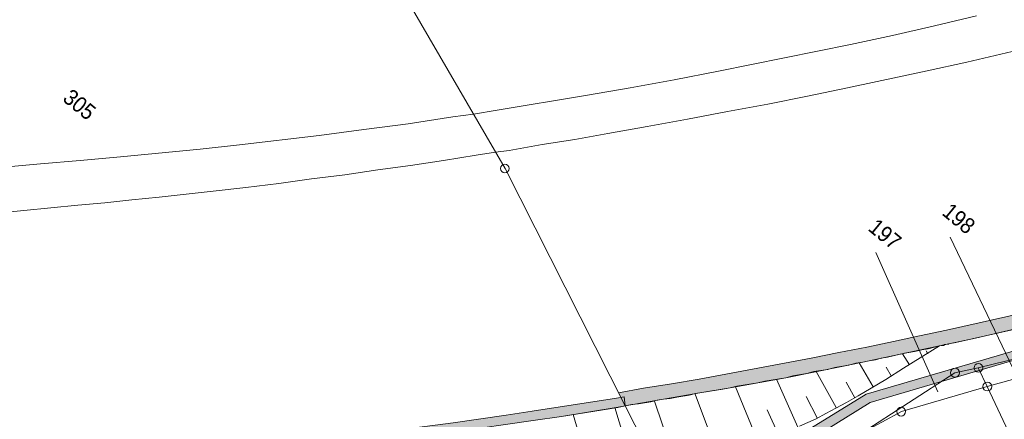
# Model space of a CAD drawing. Header units: metres. Extents: x -740 to 758, y -633 to 854.
# Tile 563 of 656: x 124 to 193, y -271 to -243. Entities that reach past the tile are written whole.
import ezdxf

# ---------------------------------------------------------------- set-up
doc = ezdxf.new("R2010")
doc.units = ezdxf.units.M
doc.header["$MEASUREMENT"] = 0
doc.layers.add('Grundkarte.LOVION', color=7, linetype='Continuous')
doc.layers.add('Grundkarte_Text.LOVION', color=7, linetype='Continuous')
doc.styles.add('ERSTELLTER_STIL_1', font='arial.ttf')

msp = doc.modelspace()

# ---------------------------------------------------------------- hatches: boundary and pattern name
at = {"layer": 'Grundkarte.LOVION', "linetype": 'Continuous', "lineweight": 18}
for points in [[(166.798, -270.396), (167.266, -270.35), (168.139, -270.205), (168.602, -270.101), (169.038, -270.029), (169.506, -269.983), (169.969, -269.879), (170.841, -269.734), (171.304, -269.63), (171.74, -269.558), (173.225, -269.324), (173.746, -269.214), (174.209, -269.109), (175.693, -268.876), (176.182, -268.739), (177.667, -268.505), (178.156, -268.369), (179.146, -268.213), (179.635, -268.076), (180.625, -267.921), (181.114, -267.784), (182.103, -267.628), (182.592, -267.492), (183.087, -267.414), (183.55, -267.309), (183.986, -267.237), (184.39, -267.139), (184.827, -267.066), (186.039, -266.771), (186.475, -266.698), (186.853, -266.632), (187.257, -266.533), (187.693, -266.461), (188.502, -266.264), (188.794, -266.235), (188.847, -266.171), (189.14, -266.142), (189.166, -266.11), (189.661, -266.032), (193.826, -265.093), (194.315, -264.957), (198.016, -264.122), (198.505, -263.985), (200.356, -263.568), (200.813, -263.405), (202.664, -262.988), (203.153, -262.851), (203.583, -262.72), (204.972, -262.407), (205.461, -262.271), (205.923, -262.166), (206.237, -262.047), (206.582, -261.954), (206.902, -261.893), (207.938, -261.615), (208.257, -261.554), (209.64, -261.182), (209.959, -261.122), (210.272, -261.002), (211.309, -260.724), (211.628, -260.663), (212.32, -260.477), (212.633, -260.358), (213.324, -260.172), (213.643, -260.111), (213.989, -260.018), (214.074, -259.98), (214.191, -259.969), (214.361, -259.893), (214.478, -259.882), (214.563, -259.844), (214.68, -259.832), (214.765, -259.795), (214.882, -259.783), (215.052, -259.707), (215.169, -259.696), (215.398, -259.615), (215.658, -259.559), (216.115, -259.397), (216.376, -259.342), (216.604, -259.26), (216.839, -259.237), (217.296, -259.074), (217.556, -259.019), (218.013, -258.856), (218.359, -258.763), (218.678, -258.703), (219.024, -258.61), (219.337, -258.49), (220.374, -258.212), (220.687, -258.092), (221.378, -257.907), (221.692, -257.787), (222.383, -257.602), (222.696, -257.482), (223.042, -257.389), (223.361, -257.329), (223.675, -257.209), (224.366, -257.023), (224.679, -256.904), (225.37, -256.718), (225.684, -256.599), (226.029, -256.506), (226.343, -256.387), (227.034, -256.201), (227.348, -256.082), (227.693, -255.989), (228.007, -255.869), (228.352, -255.777), (228.666, -255.657), (229.357, -255.471), (229.697, -255.32), (230.042, -255.227), (230.473, -255.096), (231.844, -254.608), (232.306, -254.503), (233.906, -253.933), (235.094, -252.487), (233.378, -253.069), (231.518, -253.694), (229.711, -254.255), (227.707, -254.923), (225.757, -255.528), (221.738, -256.748), (219.755, -257.326), (217.746, -257.937), (209.686, -260.143), (207.697, -260.663), (205.65, -261.188), (201.96, -262.14), (200.11, -262.558), (198.264, -263.033), (196.414, -263.451), (194.537, -263.9), (188.984, -265.153), (187.101, -265.544), (185.251, -265.961), (183.368, -266.352), (181.394, -266.722), (179.453, -267.119), (171.558, -268.6), (169.611, -268.938), (167.632, -269.25), (165.86, -269.571), (166.335, -270.5)], [(166.798, -270.396), (167.266, -270.35), (168.139, -270.205), (168.602, -270.101), (169.038, -270.029), (169.506, -269.983), (169.969, -269.879), (170.841, -269.734), (171.304, -269.63), (171.74, -269.558), (173.225, -269.324), (173.746, -269.214), (174.209, -269.109), (175.693, -268.876), (176.182, -268.739), (177.667, -268.505), (178.156, -268.369), (179.146, -268.213), (179.635, -268.076), (180.625, -267.921), (181.114, -267.784), (182.103, -267.628), (182.592, -267.492), (183.087, -267.414), (183.55, -267.309), (183.986, -267.237), (184.39, -267.139), (184.827, -267.066), (186.039, -266.771), (186.475, -266.698), (186.853, -266.632), (187.257, -266.533), (187.693, -266.461), (188.502, -266.264), (188.794, -266.235), (188.847, -266.171), (189.14, -266.142), (189.166, -266.11), (189.661, -266.032), (193.826, -265.093), (194.315, -264.957), (198.016, -264.122), (198.505, -263.985), (200.356, -263.568), (200.813, -263.405), (202.664, -262.988), (203.153, -262.851), (203.583, -262.72), (204.972, -262.407), (205.461, -262.271), (205.923, -262.166), (206.237, -262.047), (206.582, -261.954), (206.902, -261.893), (207.938, -261.615), (208.257, -261.554), (209.64, -261.182), (209.959, -261.122), (210.272, -261.002), (211.309, -260.724), (211.628, -260.663), (212.32, -260.477), (212.633, -260.358), (213.324, -260.172), (213.643, -260.111), (213.989, -260.018), (214.074, -259.98), (214.191, -259.969), (214.361, -259.893), (214.478, -259.882), (214.563, -259.844), (214.68, -259.832), (214.765, -259.795), (214.882, -259.783), (215.052, -259.707), (215.169, -259.696), (215.398, -259.615), (215.658, -259.559), (216.115, -259.397), (216.376, -259.342), (216.604, -259.26), (216.839, -259.237), (217.296, -259.074), (217.556, -259.019), (218.013, -258.856), (218.359, -258.763), (218.678, -258.703), (219.024, -258.61), (219.337, -258.49), (220.374, -258.212), (220.687, -258.092), (221.378, -257.907), (221.692, -257.787), (222.383, -257.602), (222.696, -257.482), (223.042, -257.389), (223.361, -257.329), (223.675, -257.209), (224.366, -257.023), (224.679, -256.904), (225.37, -256.718), (225.684, -256.599), (226.029, -256.506), (226.343, -256.387), (227.034, -256.201), (227.348, -256.082), (227.693, -255.989), (228.007, -255.869), (228.352, -255.777), (228.666, -255.657), (229.357, -255.471), (229.697, -255.32), (230.042, -255.227), (230.473, -255.096), (231.844, -254.608), (232.306, -254.503), (233.906, -253.933), (235.094, -252.487), (233.378, -253.069), (231.518, -253.694), (229.711, -254.255), (227.707, -254.923), (225.757, -255.528), (221.738, -256.748), (219.755, -257.326), (217.746, -257.937), (209.686, -260.143), (207.697, -260.663), (205.65, -261.188), (201.96, -262.14), (200.11, -262.558), (198.264, -263.033), (196.414, -263.451), (194.537, -263.9), (188.984, -265.153), (187.101, -265.544), (185.251, -265.961), (183.368, -266.352), (181.394, -266.722), (179.453, -267.119), (171.558, -268.6), (169.611, -268.938), (167.632, -269.25), (165.86, -269.571), (166.335, -270.5)], [(212.236, -261.431), (213.2, -264.647), (222.442, -267.881), (222.865, -267.367), (213.713, -264.153), (212.836, -261.225), (212.781, -260.964), (212.316, -260.743), (212.055, -260.798), (194.8, -265.086), (194.572, -265.168), (194.445, -265.387), (194.261, -265.612), (194.374, -265.867), (194.484, -266.388), (183.337, -269.665), (174.277, -275.25), (163.512, -280.618), (149.655, -287.322), (136.825, -293.04), (105.63, -304.986), (98.171, -307.903), (95.939, -308.653), (85.653, -311.668), (78.679, -313.798), (78.859, -314.431), (85.833, -312.301), (96.151, -309.312), (98.378, -308.503), (105.868, -305.613), (137.091, -293.635), (149.92, -287.917), (163.777, -281.213), (174.601, -275.839), (183.602, -270.26), (195.265, -266.814), (194.98, -265.719)], [(166.272, -269.856), (165.719, -269.94), (159.781, -270.875), (157.945, -271.143), (154.215, -271.685), (143.124, -273.124), (140, -273.518), (136.104, -276.293), (123.076, -277.862), (120.687, -275.199), (119.673, -274.796), (108.119, -273.916), (107.989, -272.894), (107.366, -271.359), (98.276, -270.888), (98.222, -271.544), (106.923, -271.964), (107.357, -273.074), (107.5, -274.538), (119.501, -275.463), (120.329, -275.766), (122.82, -278.567), (136.343, -276.92), (140.239, -274.145), (143.219, -273.794), (148.765, -273.075), (154.336, -272.323), (159.844, -271.519), (161.855, -271.234), (165.814, -270.61), (166.335, -270.5)]]:
    msp.add_hatch(color=254, dxfattribs=at).paths.add_polyline_path(points)

# ---------------------------------------------------------------- linework, layer by layer
at = {"layer": 'Grundkarte.LOVION', "color": 8, "linetype": 'Continuous', "lineweight": 18}
for points in [[(222.442, -267.881), (218.982, -266.653), (213.2, -264.647), (210.205, -263.639), (209.164, -263.268), (203.166, -264.8), (195.265, -266.814), (191.223, -267.801), (189.575, -268.169), (183.041, -272.384), (178.422, -275.318), (173.834, -278.279), (171.161, -279.959), (166.335, -270.5), (157.869, -253.742), (146.567, -234.276), (138.456, -220.232), (136.111, -216.205), (178.193, -193.175), (194.146, -222.117), (206.855, -215.17), (224.134, -205.678)], [(146.567, -234.276), (157.869, -253.742), (166.335, -270.5), (165.84, -270.578), (161.855, -271.234), (159.844, -271.519), (154.336, -272.323), (148.765, -273.075), (143.219, -273.794), (140.239, -274.145), (136.343, -276.92), (122.82, -278.567), (120.329, -275.766), (119.501, -275.463), (107.5, -274.538), (107.357, -273.074), (106.923, -271.964), (98.222, -271.544), (98.202, -270.127), (98.103, -267.299), (97.801, -258.167), (97.694, -254.955), (97.262, -242.377)], [(155.633, -249.911), (157.319, -249.628), (163.544, -248.606), (166.683, -248.063), (169.79, -247.493), (172.923, -246.891), (182.226, -245.006), (185.178, -244.363), (188.156, -243.687), (191.103, -242.985)], [(196.021, -244.928), (190.416, -246.245), (187.64, -246.871), (182.024, -248.07), (179.183, -248.643), (176.401, -249.211), (173.555, -249.726), (170.741, -250.267), (167.895, -250.781), (165.107, -251.29), (162.782, -251.695), (160.484, -252.068), (158.159, -252.472), (157.196, -252.596), (155.828, -252.818), (153.53, -253.191), (151.199, -253.537), (148.895, -253.851), (146.564, -254.197), (144.228, -254.485), (141.924, -254.798), (139.587, -255.086), (137.277, -255.341), (133.477, -255.772), (131.545, -255.961), (129.645, -256.176), (127.739, -256.333), (122.001, -256.894)], [(111.045, -254.566), (113.861, -254.35), (116.645, -254.108), (122.277, -253.675), (125.12, -253.427), (127.904, -253.184), (130.747, -252.936), (136.368, -252.386), (139.146, -252.085), (144.756, -251.418), (147.906, -250.992), (151.03, -250.598), (154.175, -250.113), (155.633, -249.911)], [(193.826, -265.093), (189.661, -266.032), (189.166, -266.11), (189.14, -266.142), (188.847, -266.171), (188.794, -266.235), (188.502, -266.264), (187.693, -266.461), (187.257, -266.533), (186.853, -266.632), (186.475, -266.698), (186.039, -266.771), (184.827, -267.066), (184.39, -267.139), (183.986, -267.237), (183.55, -267.309), (183.087, -267.414), (182.592, -267.492), (182.103, -267.628), (181.114, -267.784), (180.625, -267.921), (179.635, -268.076), (179.146, -268.213), (178.156, -268.369), (177.667, -268.505), (176.182, -268.739), (175.693, -268.876), (174.209, -269.109), (173.746, -269.214), (173.225, -269.324), (171.74, -269.558), (171.304, -269.63), (170.841, -269.734), (169.969, -269.879), (169.506, -269.983), (169.038, -270.029), (168.602, -270.101), (168.139, -270.205), (167.266, -270.35), (166.798, -270.396), (166.335, -270.5), (165.86, -269.571), (167.632, -269.25), (169.611, -268.938), (171.558, -268.6), (179.453, -267.119), (181.394, -266.722), (183.368, -266.352), (185.251, -265.961), (187.101, -265.544), (188.984, -265.153), (194.537, -263.9)], [(193.826, -265.093), (189.661, -266.032), (189.166, -266.11), (189.14, -266.142), (188.847, -266.171), (188.794, -266.235), (188.502, -266.264), (187.693, -266.461), (187.257, -266.533), (186.853, -266.632), (186.475, -266.698), (186.039, -266.771), (184.827, -267.066), (184.39, -267.139), (183.986, -267.237), (183.55, -267.309), (183.087, -267.414), (182.592, -267.492), (182.103, -267.628), (181.114, -267.784), (180.625, -267.921), (179.635, -268.076), (179.146, -268.213), (178.156, -268.369), (177.667, -268.505), (176.182, -268.739), (175.693, -268.876), (174.209, -269.109), (173.746, -269.214), (173.225, -269.324), (171.74, -269.558), (171.304, -269.63), (170.841, -269.734), (169.969, -269.879), (169.506, -269.983), (169.038, -270.029), (168.602, -270.101), (168.139, -270.205), (167.266, -270.35), (166.798, -270.396), (166.335, -270.5), (165.86, -269.571), (167.632, -269.25), (169.611, -268.938), (171.558, -268.6), (179.453, -267.119), (181.394, -266.722), (183.368, -266.352), (185.251, -265.961), (187.101, -265.544), (188.984, -265.153), (194.537, -263.9)], [(207.783, -285.718), (207.522, -285.773), (207.027, -285.851), (206.538, -285.987), (205.496, -286.208), (205.007, -286.344), (204.485, -286.454), (203.507, -286.727), (202.986, -286.837), (200.54, -287.52), (198.687, -283.681), (196.406, -278.791), (196.217, -278.366), (191.856, -269.128), (195.768, -268.036), (195.46, -267.298), (195.265, -266.814), (203.166, -264.8), (206.084, -271.668), (206.251, -272.774), (207.757, -281.228), (208.417, -284.947)]]:
    msp.add_lwpolyline(points, dxfattribs=at)
for points in [[(38.775, -273.248), (32.62, -272.874), (40.055, -268.807), (92.739, -239.953), (96.974, -237.617), (110.888, -229.991), (116.052, -227.181), (136.111, -216.205), (138.456, -220.232), (146.567, -234.276), (157.869, -253.742), (166.335, -270.5), (171.161, -279.959), (164.013, -283.022), (156.185, -286.389), (149.891, -289.132), (145.122, -291.135), (140.273, -293.235), (138.058, -294.161), (134.961, -293.015), (88.922, -276.177)], [(191.856, -269.128), (191.223, -267.801), (195.265, -266.814), (195.46, -267.298), (195.768, -268.036)], [(183.041, -272.384), (189.575, -268.169), (191.223, -267.801), (191.856, -269.128), (185.822, -270.9)], [(191.554, -290.526), (190.246, -287.728), (186.662, -280.098), (186.106, -278.941), (183.041, -272.384), (185.822, -270.9), (191.856, -269.128), (196.217, -278.366), (196.406, -278.791), (198.687, -283.681), (200.54, -287.52), (199.934, -287.668), (199.36, -287.842), (198.812, -287.984), (198.27, -288.185), (196.548, -288.708), (196.006, -288.909), (195.432, -289.083), (194.348, -289.485), (193.748, -289.691), (192.664, -290.093), (192.096, -290.326)]]:
    msp.add_lwpolyline(points, close=True, dxfattribs=at)
at = {"layer": 'Grundkarte.LOVION', "color": 7, "linetype": 'Continuous', "lineweight": 13}
for points in [[(193.685, -267.885), (189.259, -258.594)], [(188.375, -269.498), (184.015, -259.668)], [(195.265, -266.814), (183.602, -270.26), (174.601, -275.839), (163.777, -281.213), (149.92, -287.917), (137.091, -293.635), (105.868, -305.613), (98.378, -308.503), (96.151, -309.312), (85.833, -312.301), (78.859, -314.431), (78.679, -313.798), (85.653, -311.668), (95.939, -308.653), (98.171, -307.903), (105.63, -304.986), (136.825, -293.04), (149.655, -287.322), (163.512, -280.618), (174.277, -275.25), (183.337, -269.665), (194.484, -266.388)], [(159.844, -271.519), (161.855, -271.234), (165.84, -270.578), (166.335, -270.5), (171.74, -269.558), (173.746, -269.214), (177.667, -268.505), (181.608, -267.706), (183.55, -267.309), (188.502, -266.264), (185.966, -267.842), (184.715, -268.644), (183.68, -269.247), (182.757, -269.781), (181.945, -270.245), (181.186, -270.644), (180.486, -271.038), (179.812, -271.399), (178.622, -271.929)], [(186.386, -267.594), (185.896, -266.814)], [(187.669, -266.818), (187.561, -266.622)], [(183.818, -269.145), (182.827, -267.469)], [(185.102, -268.37), (184.746, -267.754)], [(178.511, -271.999), (176.996, -268.6)], [(181.213, -270.612), (179.811, -268.059)], [(175.792, -273.211), (174.124, -269.147)], [(182.534, -269.921), (181.925, -268.828)], [(123.076, -277.862), (136.104, -276.293), (140, -273.518), (143.124, -273.124), (154.215, -271.685), (157.945, -271.143), (159.781, -270.875), (165.719, -269.94), (166.272, -269.856), (166.335, -270.5), (165.814, -270.61), (161.855, -271.234), (159.844, -271.519), (154.336, -272.323), (148.765, -273.075), (143.219, -273.794), (140.239, -274.145), (136.343, -276.92), (122.82, -278.567)], [(173.003, -274.311), (171.278, -269.662)], [(179.865, -271.335), (179.098, -269.843)], [(167.306, -276.198), (165.606, -270.601)], [(170.144, -275.3), (168.399, -270.15)], [(164.436, -277.07), (162.669, -271.095)], [(177.184, -272.631), (176.351, -270.762)]]:
    msp.add_lwpolyline(points, dxfattribs=at)
at = {"layer": 'Grundkarte.LOVION', "color": 253, "linetype": 'Continuous', "lineweight": 18}
for points in [[(195.768, -268.036), (191.856, -269.128), (185.822, -270.9), (183.041, -272.384), (178.422, -275.318), (173.834, -278.279), (171.161, -279.959), (166.335, -270.5), (171.74, -269.558), (173.746, -269.214), (177.667, -268.505), (181.608, -267.706), (183.55, -267.309), (188.502, -266.264), (189.166, -266.11), (191.049, -265.719), (198.505, -263.985)], [(195.768, -268.036), (191.856, -269.128), (185.822, -270.9), (183.041, -272.384), (178.422, -275.318), (173.834, -278.279), (171.161, -279.959), (166.335, -270.5), (171.74, -269.558), (173.746, -269.214), (177.667, -268.505), (181.608, -267.706), (183.55, -267.309), (188.502, -266.264), (189.166, -266.11), (191.049, -265.719), (198.505, -263.985)], [(108.268, -350.717), (96.402, -310.056), (103.356, -307.425), (109.004, -305.336), (114.593, -303.253), (116.017, -302.7), (117.016, -302.336), (118.041, -301.94), (125.426, -299.179), (133.353, -296.217), (134.542, -295.687), (138.058, -294.161), (140.273, -293.235), (145.122, -291.135), (149.891, -289.132), (156.185, -286.389), (164.013, -283.022), (171.161, -279.959), (173.834, -278.279), (178.422, -275.318), (183.041, -272.384), (185.822, -270.9), (191.856, -269.128), (195.768, -268.036)], [(122.82, -278.567), (136.343, -276.92), (140.239, -274.145), (143.219, -273.794), (148.765, -273.075), (154.336, -272.323), (159.844, -271.519), (161.855, -271.234), (165.84, -270.578), (166.335, -270.5), (171.161, -279.959), (164.013, -283.022), (156.185, -286.389), (149.891, -289.132), (145.122, -291.135), (140.273, -293.235), (138.058, -294.161), (134.961, -293.015), (88.922, -276.177)], [(122.82, -278.567), (136.343, -276.92), (140.239, -274.145), (143.219, -273.794), (148.765, -273.075), (154.336, -272.323), (159.844, -271.519), (161.855, -271.234), (165.84, -270.578), (166.335, -270.5), (171.161, -279.959), (164.013, -283.022), (156.185, -286.389), (149.891, -289.132), (145.122, -291.135), (140.273, -293.235), (138.058, -294.161), (134.961, -293.015), (88.922, -276.177)]]:
    msp.add_lwpolyline(points, dxfattribs=at)
at = {"layer": 'Grundkarte.LOVION', "color": 9, "linetype": 'Continuous', "lineweight": 18}
for centre, radius in [((157.855, -253.751), 0.311), ((189.594, -268.157), 0.313), ((191.245, -267.81), 0.31), ((191.869, -269.131), 0.312), ((185.796, -270.897), 0.313)]:
    msp.add_circle(centre, radius, dxfattribs=at)

# ---------------------------------------------------------------- texts
at = {"layer": 'Grundkarte_Text.LOVION', "color": 7, "linetype": 'Continuous', "lineweight": 13, "attachment_point": 7, "style": 'ERSTELLTER_STIL_1'}
for s, insert, char_height, rotation in [('{\\A1;\\W0.89450x;305}', (126.597, -248.939), 1.12432, 320.58343), ('{\\A1;\\W0.89450x;198}', (188.599, -256.98), 1.12432, 320.58343), ('{\\A1;\\W0.89448x;197}', (183.388, -258.082), 1.12434, 320.58413)]:
    msp.add_mtext(s, dxfattribs=dict(at, insert=insert, char_height=char_height, rotation=rotation))

doc.saveas('drawing.dxf')
